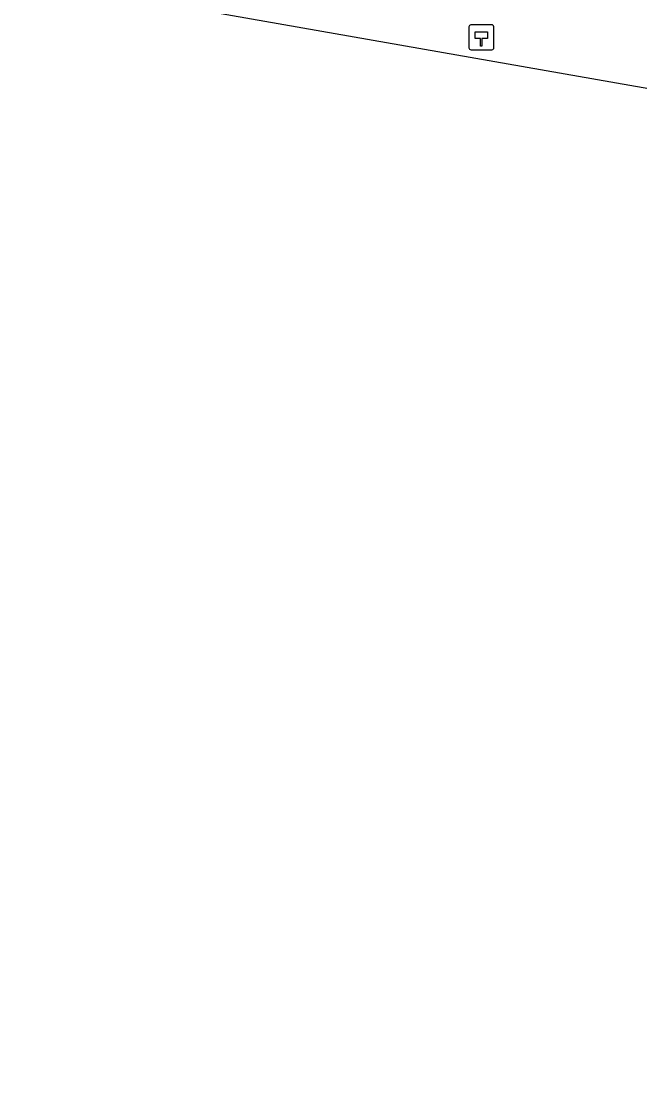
# Model space of a CAD drawing. Extents: x 163010 to 163853, y 382793 to 383982.
# Drawn here: x 163347.84 to 163372.69, y 382793.19 to 382836.36 of the extents above; entities that cross this region are included whole.
import ezdxf

# ---------------------------------------------------------------- set-up
doc = ezdxf.new("R2010")
doc.units = 0
doc.layers.add('IMGEO_Hectometerpaal', color=7, linetype='Continuous')
doc.layers.add('IMGEO_Waterloop', color=7, linetype='Continuous')

msp = doc.modelspace()

# ---------------------------------------------------------------- linework, layer by layer
at = {"layer": 'IMGEO_Hectometerpaal'}
for p, q in [((163365.831, 382836.142), (163365.831, 382835.301)), ((163365.831, 382836.142), (163365.831, 382835.301)), ((163366.747, 382836.226), (163365.906, 382836.226)), ((163366.747, 382836.226), (163365.906, 382836.226)), ((163366.831, 382835.31), (163366.831, 382836.151)), ((163366.831, 382835.31), (163366.831, 382836.151)), ((163365.915, 382835.226), (163366.756, 382835.226)), ((163365.915, 382835.226), (163366.756, 382835.226))]:
    msp.add_line(p, q, dxfattribs=at)
msp.add_lwpolyline([(163366.356, 382835.37), (163366.296, 382835.37), (163366.296, 382835.675), (163366.076, 382835.675), (163366.076, 382835.944), (163366.576, 382835.944), (163366.576, 382835.675), (163366.356, 382835.675), (163366.356, 382835.37)], dxfattribs=at)
for centre, start, end in [((163365.909, 382836.148), 92.4484, 184.2845), ((163365.909, 382836.148), 92.4484, 184.2845), ((163366.753, 382836.148), 2.4484, 94.2845), ((163366.753, 382836.148), 2.4484, 94.2845), ((163365.909, 382835.304), 182.4484, 274.2845), ((163365.909, 382835.304), 182.4484, 274.2845), ((163366.753, 382835.304), 272.4484, 4.2845), ((163366.753, 382835.304), 272.4484, 4.2845)]:
    msp.add_arc(centre, 0.0779, start, end, dxfattribs=at)
at = {"layer": 'IMGEO_Waterloop'}
msp.add_lwpolyline([(163685.611, 382793.195), (163685.611, 382793.195), (163685.451, 382793.218), (163644.684, 382799.5), (163532.552, 382816.044), (163514.398, 382818.897), (163500, 382817.915), (163490.933, 382817.132), (163485.145, 382816.814), (163483.656, 382816.879), (163421.963, 382825.134), (163407.316, 382827.646), (163347.839, 382838.095)], dxfattribs=at)

doc.saveas('drawing.dxf')
